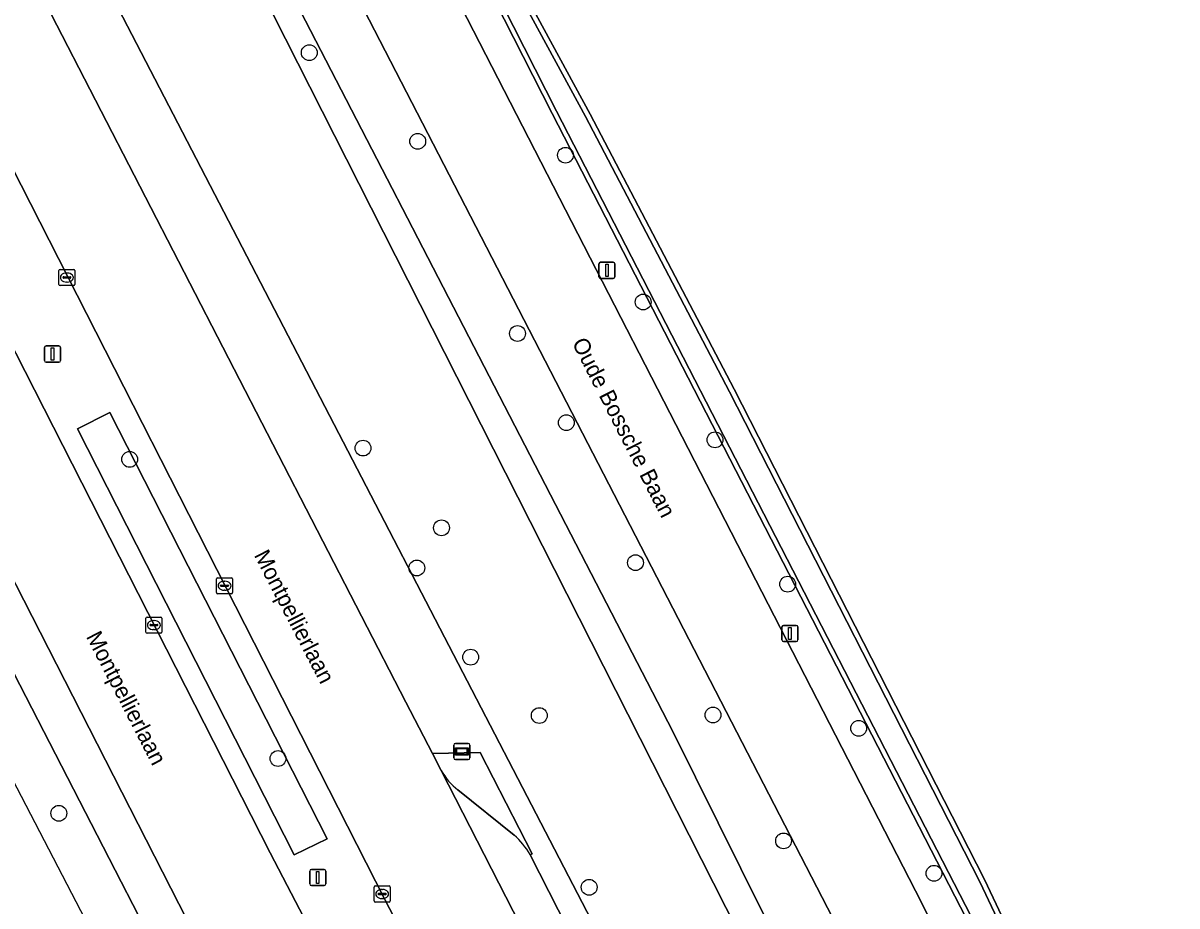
# Model space of a CAD drawing. Extents: x 158455 to 159797, y 387218 to 388672.
# Drawn here: x 159213.7 to 159285.1, y 387599.4 to 387654 of the extents above; entities that cross this region are included whole.
import ezdxf

# ---------------------------------------------------------------- set-up
doc = ezdxf.new("R2010")
doc.units = 0
for name, color, linetype in [('IMGEO_Berm_groen', 7, 'Continuous'), ('IMGEO_Boom', 7, 'Continuous'), ('IMGEO_Fietspad_gesloten', 7, 'Continuous'), ('IMGEO_Gemengd_bos', 7, 'Continuous'), ('IMGEO_Groenvoorziening', 7, 'Continuous'), ('IMGEO_Hek', 7, 'Continuous'), ('IMGEO_Informatiebord', 7, 'Continuous'), ('IMGEO_Kolk', 7, 'Continuous'), ('IMGEO_Lichtmast', 7, 'Continuous'), ('IMGEO_Oever', 7, 'Continuous'), ('IMGEO_Openbare_ruimte_label', 7, 'Continuous'), ('IMGEO_Parkeervlak_open', 7, 'Continuous'), ('IMGEO_Rijbaan_lokaal_gesloten', 7, 'Continuous'), ('IMGEO_Voetpad_open', 7, 'Continuous'), ('IMGEO_Waterloop', 7, 'Continuous')]:
    doc.layers.add(name, color=color, linetype=linetype)

msp = doc.modelspace()

# ---------------------------------------------------------------- linework, layer by layer
at = {"layer": 'IMGEO_Berm_groen'}
for points in [[(159156.817, 387722.586), (159155.621, 387723.923), (159182.351, 387672.147), (159182.93, 387672.441), (159271.685, 387500), (159273.219, 387497.081), (159275.472, 387498.379), (159274.637, 387500), (159224.373, 387597.522), (159197.094, 387650.888)], [(159305.871, 387516.378), (159305.772, 387516.604), (159303.42, 387520.816), (159263.501, 387599.257), (159204.425, 387713.621)], [(159257.401, 387572.99), (159262.954, 387562.114), (159281.181, 387526.636), (159290.398, 387508.43), (159290.867, 387507.646), (159300.525, 387513.26), (159292.149, 387529.173), (159290.67, 387528.651), (159288.784, 387528.369), (159288.108, 387528.144), (159287.312, 387528.045), (159286.124, 387528.211), (159285.386, 387528.523), (159284.729, 387528.982), (159283.957, 387529.9), (159282.59, 387532.757), (159281.857, 387534.952), (159192.571, 387706.958)], [(159192.571, 387706.958), (159281.857, 387534.952)], [(159199.842, 387685.23), (159212.083, 387661.171), (159212.716, 387659.884), (159237.406, 387611.978), (159239.049, 387608.807), (159241.999, 387608.861), (159245.217, 387602.6), (159245.091, 387602.541), (159253.767, 387585.522), (159254.463, 387583.655), (159256.017, 387577.814)], [(159221.572, 387673.155), (159231.199, 387654.13), (159253.92, 387610.153), (159267.936, 387581.948), (159270.183, 387577.673), (159275.682, 387566.288), (159301.029, 387517.529)], [(159299.577, 387516.746), (159292.913, 387529.582), (159276.882, 387560.463), (159220.112, 387672.429)], [(159202.233, 387655.113), (159202.742, 387654.181), (159229.001, 387602.664), (159235.528, 387590.139), (159247.018, 387567.841), (159251.487, 387570.079), (159236.11, 387599.772), (159207.229, 387656.454), (159206.686, 387657.523), (159204.346, 387662.226)]]:
    msp.add_lwpolyline(points, dxfattribs=at)
for points in [[(159219.089, 387629.899), (159232.539, 387603.529), (159230.484, 387602.522), (159217.085, 387628.879)], [(159219.089, 387629.899), (159217.085, 387628.879), (159230.484, 387602.522), (159232.539, 387603.529)]]:
    msp.add_lwpolyline(points, close=True, dxfattribs=at)
at = {"layer": 'IMGEO_Boom'}
for centre in [(159231.426, 387652.158), (159238.139, 387646.67), (159247.281, 387645.811), (159252.095, 387636.73), (159244.316, 387634.785), (159247.334, 387629.267), (159256.54, 387628.206), (159234.754, 387627.694), (159220.307, 387626.994), (159239.607, 387622.761), (159251.614, 387620.604), (159238.081, 387620.279), (159261.036, 387619.276), (159241.416, 387614.757), (159245.662, 387611.146), (159256.416, 387611.18), (159265.431, 387610.359), (159229.492, 387608.487), (159215.923, 387605.102), (159260.783, 387603.392), (159270.093, 387601.391), (159248.752, 387600.525)]:
    msp.add_circle(centre, 0.489, dxfattribs=at)
at = {"layer": 'IMGEO_Fietspad_gesloten'}
msp.add_lwpolyline([(159233.612, 387669.053), (159214.062, 387706.489), (159209.072, 387716.044), (159203.744, 387726.53), (159199.05, 387724.103), (159204.015, 387714.421), (159204.425, 387713.621), (159263.501, 387599.257), (159303.42, 387520.816), (159305.772, 387516.604), (159305.871, 387516.378), (159310.398, 387519.074), (159309.526, 387520.544), (159307.706, 387523.288), (159300.394, 387538.19), (159286.469, 387565.289), (159269.313, 387599.577)], close=True, dxfattribs=at)
at = {"layer": 'IMGEO_Gemengd_bos'}
for points in [[(159216.346, 387709.347), (159215.755, 387708.691), (159214.378, 387707.16), (159214.062, 387706.489), (159233.612, 387669.053), (159269.313, 387599.577), (159286.469, 387565.289), (159300.394, 387538.19), (159307.706, 387523.288), (159309.526, 387520.544), (159310.398, 387519.074), (159313.694, 387520.97), (159370.857, 387553.847), (159393.233, 387567.022), (159412.719, 387578.362), (159451.576, 387600.373), (159500, 387628.177), (159506.257, 387631.77), (159517.73, 387669.47)], [(159296.805, 387547.208), (159291.651, 387559.14), (159272.478, 387597.853), (159246.45, 387648.383), (159235.134, 387670.667)], [(159244.537, 387656.231), (159248.813, 387648.353), (159257.719, 387631.33), (159273.209, 387601.009), (159283.214, 387579.896), (159292.732, 387560.638), (159311.166, 387525.07)]]:
    msp.add_lwpolyline(points, dxfattribs=at)
at = {"layer": 'IMGEO_Groenvoorziening'}
msp.add_lwpolyline([(159181.83, 387517.056), (159167.842, 387544.44), (159152.431, 387536.583), (159178.552, 387485.484), (159192.307, 387458.609), (159189.892, 387457.367), (159170.383, 387447.329), (159173.973, 387440.238), (159212.144, 387462.192), (159250.692, 387484.096), (159270.982, 387495.792), (159273.219, 387497.081), (159271.685, 387500), (159182.93, 387672.441)], dxfattribs=at)
at = {"layer": 'IMGEO_Hek'}
msp.add_lwpolyline([(159270.015, 387497.509), (159184.28, 387662.622)], dxfattribs=at)
at = {"layer": 'IMGEO_Informatiebord'}
for p, q in [((159240.474, 387609.423), (159241.264, 387609.423)), ((159241.264, 387609.423), (159240.474, 387609.423)), ((159240.374, 387608.523), (159240.374, 387609.323)), ((159240.374, 387609.323), (159240.374, 387608.523)), ((159241.364, 387609.323), (159241.364, 387608.523)), ((159241.364, 387608.523), (159241.364, 387609.323)), ((159241.264, 387608.423), (159240.474, 387608.423)), ((159240.474, 387608.423), (159241.264, 387608.423))]:
    msp.add_line(p, q, dxfattribs=at)
for points in [[(159240.475, 387609.155), (159241.263, 387609.155), (159241.263, 387608.691), (159240.475, 387608.691), (159240.475, 387609.155)], [(159240.54, 387609.09), (159240.54, 387608.756), (159241.198, 387608.756), (159241.198, 387609.09), (159240.54, 387609.09)]]:
    msp.add_lwpolyline(points, dxfattribs=at)
for centre, start, end in [((159240.474, 387609.323), 90, 180), ((159240.474, 387609.323), 90, 180), ((159241.264, 387609.323), 0, 90), ((159241.264, 387609.323), 360, 90), ((159240.474, 387608.523), 180, 270), ((159240.474, 387608.523), 180, 270), ((159241.264, 387608.523), 270, 0), ((159241.264, 387608.523), 270, 0)]:
    msp.add_arc(centre, 0.1, start, end, dxfattribs=at)
at = {"layer": 'IMGEO_Kolk'}
for p, q in [((159215.923, 387637.82), (159215.923, 387638.672)), ((159215.998, 387638.746), (159216.85, 387638.746)), ((159216.924, 387638.672), (159216.924, 387637.82)), ((159216.182, 387638.24), (159216.182, 387638.252)), ((159216.62, 387638.203), (159216.222, 387638.203)), ((159216.225, 387638.289), (159216.623, 387638.289)), ((159216.434, 387637.966), (159216.409, 387637.966)), ((159216.411, 387638.526), (159216.436, 387638.526)), ((159216.666, 387638.252), (159216.666, 387638.24)), ((159216.85, 387637.746), (159215.998, 387637.746)), ((159225.68, 387618.751), (159225.68, 387619.603)), ((159225.755, 387619.677), (159226.607, 387619.677)), ((159226.168, 387619.457), (159226.193, 387619.457)), ((159226.681, 387619.603), (159226.681, 387618.751)), ((159226.607, 387618.677), (159225.755, 387618.677)), ((159225.939, 387619.171), (159225.939, 387619.183)), ((159226.377, 387619.134), (159225.979, 387619.134)), ((159225.982, 387619.22), (159226.38, 387619.22)), ((159226.191, 387618.897), (159226.166, 387618.897)), ((159226.423, 387619.183), (159226.423, 387619.171)), ((159221.383, 387617.242), (159222.235, 387617.242)), ((159221.308, 387616.316), (159221.308, 387617.168)), ((159221.567, 387616.736), (159221.567, 387616.748)), ((159222.005, 387616.699), (159221.607, 387616.699)), ((159221.61, 387616.785), (159222.008, 387616.785)), ((159221.796, 387617.022), (159221.821, 387617.022)), ((159222.051, 387616.748), (159222.051, 387616.736)), ((159222.309, 387617.168), (159222.309, 387616.316)), ((159222.235, 387616.242), (159221.383, 387616.242)), ((159221.819, 387616.462), (159221.794, 387616.462)), ((159235.436, 387599.683), (159235.436, 387600.535)), ((159235.511, 387600.609), (159236.363, 387600.609)), ((159235.695, 387600.103), (159235.695, 387600.115)), ((159235.738, 387600.152), (159236.136, 387600.152)), ((159235.924, 387600.389), (159235.949, 387600.389)), ((159236.179, 387600.115), (159236.179, 387600.103)), ((159236.437, 387600.535), (159236.437, 387599.683)), ((159236.363, 387599.609), (159235.511, 387599.609)), ((159236.133, 387600.066), (159235.735, 387600.066)), ((159235.947, 387599.829), (159235.922, 387599.829))]:
    msp.add_line(p, q, dxfattribs=at)
for points in [[(159215.923, 387637.82), (159215.923, 387638.672)], [(159215.998, 387638.746), (159216.85, 387638.746)], [(159216.924, 387638.672), (159216.924, 387637.82)], [(159216.85, 387637.746), (159215.998, 387637.746)], [(159225.68, 387618.751), (159225.68, 387619.603)], [(159225.755, 387619.677), (159226.607, 387619.677)], [(159226.681, 387619.603), (159226.681, 387618.751)], [(159226.607, 387618.677), (159225.755, 387618.677)], [(159221.383, 387617.242), (159222.235, 387617.242)], [(159221.308, 387616.316), (159221.308, 387617.168)], [(159222.309, 387617.168), (159222.309, 387616.316)], [(159222.235, 387616.242), (159221.383, 387616.242)], [(159235.436, 387599.683), (159235.436, 387600.535)], [(159235.511, 387600.609), (159236.363, 387600.609)], [(159236.437, 387600.535), (159236.437, 387599.683)], [(159236.363, 387599.609), (159235.511, 387599.609)]]:
    msp.add_lwpolyline(points, dxfattribs=at)
for centre, radius, start, end in [((159216, 387638.67), 0.0765, 91.55205, 178.44795), ((159216, 387638.67), 0.0765, 91.55205, 178.44795), ((159216.848, 387638.67), 0.0765, 1.55205, 88.44795), ((159216.848, 387638.67), 0.0765, 1.55205, 88.44795), ((159216.222, 387638.249), 0.0403, 85.87752, 175.75265), ((159216.219, 387638.239), 0.0366, 178.93798, 274.71019), ((159216.623, 387638.246), 0.043, 264.86636, 352.45326), ((159216.627, 387638.251), 0.0386, 1.73085, 96.63898), ((159216, 387637.822), 0.0765, 181.55205, 268.44795), ((159216, 387637.822), 0.0765, 181.55205, 268.44795), ((159216.848, 387637.822), 0.0765, 271.55205, 358.44795), ((159216.848, 387637.822), 0.0765, 271.55205, 358.44795), ((159225.757, 387619.601), 0.0765, 91.55205, 178.44795), ((159225.757, 387619.601), 0.0765, 91.55205, 178.44795), ((159226.605, 387619.601), 0.0765, 1.55205, 88.44795), ((159226.605, 387619.601), 0.0765, 1.55205, 88.44795), ((159225.757, 387618.753), 0.0765, 181.55205, 268.44795), ((159225.757, 387618.753), 0.0765, 181.55205, 268.44795), ((159225.979, 387619.18), 0.0403, 85.87752, 175.75265), ((159225.976, 387619.17), 0.0366, 178.93798, 274.71019), ((159226.38, 387619.177), 0.043, 264.86636, 352.45326), ((159226.384, 387619.182), 0.0386, 1.73085, 96.63898), ((159226.605, 387618.753), 0.0765, 271.55205, 358.44795), ((159226.605, 387618.753), 0.0765, 271.55205, 358.44795), ((159221.385, 387617.166), 0.0765, 91.55205, 178.44795), ((159221.385, 387617.166), 0.0765, 91.55205, 178.44795), ((159222.233, 387617.166), 0.0765, 1.55205, 88.44795), ((159222.233, 387617.166), 0.0765, 1.55205, 88.44795), ((159221.607, 387616.745), 0.0403, 85.87752, 175.75265), ((159221.604, 387616.735), 0.0366, 178.93798, 274.71019), ((159222.008, 387616.742), 0.043, 264.86636, 352.45326), ((159222.012, 387616.747), 0.0386, 1.73085, 96.63898), ((159221.385, 387616.318), 0.0765, 181.55205, 268.44795), ((159221.385, 387616.318), 0.0765, 181.55205, 268.44795), ((159222.233, 387616.318), 0.0765, 271.55205, 358.44795), ((159222.233, 387616.318), 0.0765, 271.55205, 358.44795), ((159235.513, 387600.533), 0.0765, 91.55205, 178.44795), ((159235.513, 387600.533), 0.0765, 91.55205, 178.44795), ((159235.735, 387600.112), 0.0403, 85.87752, 175.75265), ((159235.732, 387600.102), 0.0366, 178.93798, 274.71019), ((159236.136, 387600.109), 0.043, 264.86636, 352.45326), ((159236.14, 387600.114), 0.0386, 1.73085, 96.63898), ((159236.361, 387600.533), 0.0765, 1.55205, 88.44795), ((159236.361, 387600.533), 0.0765, 1.55205, 88.44795), ((159235.513, 387599.685), 0.0765, 181.55205, 268.44795), ((159235.513, 387599.685), 0.0765, 181.55205, 268.44795), ((159236.361, 387599.685), 0.0765, 271.55205, 358.44795), ((159236.361, 387599.685), 0.0765, 271.55205, 358.44795)]:
    msp.add_arc(centre, radius, start, end, dxfattribs=at)
for centre, major_axis, ratio, start_param, end_param in [((159216.41, 387638.246), (-0.387, 0.002), 0.722429, 4.712389, 7.853982), ((159216.435, 387638.246), (-0.39, 0.002), 0.717154, 1.570796, 4.712389), ((159226.167, 387619.177), (-0.387, 0.002), 0.722429, 4.712389, 7.853982), ((159226.192, 387619.177), (-0.39, 0.002), 0.717154, 1.570796, 4.712389), ((159221.795, 387616.742), (-0.387, 0.002), 0.722429, 4.712389, 7.853982), ((159221.82, 387616.742), (-0.39, 0.002), 0.717154, 1.570796, 4.712389), ((159235.923, 387600.109), (-0.387, 0.002), 0.722429, 4.712389, 7.853982), ((159235.948, 387600.109), (-0.39, 0.002), 0.717154, 1.570796, 4.712389)]:
    msp.add_ellipse(centre, major_axis=major_axis, ratio=ratio, start_param=start_param, end_param=end_param, dxfattribs=at)
at = {"layer": 'IMGEO_Lichtmast'}
for p, q in [((159249.353, 387638.291), (159249.353, 387639.091)), ((159249.353, 387639.091), (159249.353, 387638.291)), ((159249.453, 387639.191), (159250.243, 387639.191)), ((159250.243, 387639.191), (159249.453, 387639.191)), ((159250.343, 387639.091), (159250.343, 387638.291)), ((159250.343, 387638.291), (159250.343, 387639.091)), ((159250.243, 387638.191), (159249.453, 387638.191)), ((159249.453, 387638.191), (159250.243, 387638.191)), ((159215.037, 387633.111), (159215.037, 387633.911)), ((159215.037, 387633.911), (159215.037, 387633.111)), ((159215.137, 387634.011), (159215.927, 387634.011)), ((159215.927, 387634.011), (159215.137, 387634.011)), ((159216.027, 387633.911), (159216.027, 387633.111)), ((159216.027, 387633.111), (159216.027, 387633.911)), ((159215.927, 387633.011), (159215.137, 387633.011)), ((159215.137, 387633.011), (159215.927, 387633.011)), ((159260.677, 387615.827), (159260.677, 387616.627)), ((159260.677, 387616.627), (159260.677, 387615.827)), ((159260.777, 387616.727), (159261.567, 387616.727)), ((159261.567, 387616.727), (159260.777, 387616.727)), ((159261.667, 387616.627), (159261.667, 387615.827)), ((159261.667, 387615.827), (159261.667, 387616.627)), ((159261.567, 387615.727), (159260.777, 387615.727)), ((159260.777, 387615.727), (159261.567, 387615.727)), ((159231.455, 387600.728), (159231.455, 387601.528)), ((159231.455, 387601.528), (159231.455, 387600.728)), ((159231.555, 387601.628), (159232.345, 387601.628)), ((159232.345, 387601.628), (159231.555, 387601.628)), ((159232.445, 387601.528), (159232.445, 387600.728)), ((159232.445, 387600.728), (159232.445, 387601.528)), ((159232.345, 387600.628), (159231.555, 387600.628)), ((159231.555, 387600.628), (159232.345, 387600.628))]:
    msp.add_line(p, q, dxfattribs=at)
for points in [[(159249.773, 387639.066), (159249.923, 387639.066), (159249.923, 387638.316), (159249.773, 387638.316), (159249.773, 387639.066)], [(159215.457, 387633.886), (159215.607, 387633.886), (159215.607, 387633.136), (159215.457, 387633.136), (159215.457, 387633.886)], [(159261.097, 387616.602), (159261.247, 387616.602), (159261.247, 387615.852), (159261.097, 387615.852), (159261.097, 387616.602)], [(159231.875, 387601.503), (159232.025, 387601.503), (159232.025, 387600.753), (159231.875, 387600.753), (159231.875, 387601.503)]]:
    msp.add_lwpolyline(points, dxfattribs=at)
for centre, start, end in [((159249.453, 387639.091), 90, 180), ((159249.453, 387639.091), 90, 180), ((159250.243, 387639.091), 0, 90), ((159250.243, 387639.091), 360, 90), ((159249.453, 387638.291), 180, 270), ((159249.453, 387638.291), 180, 270), ((159250.243, 387638.291), 270, 0), ((159250.243, 387638.291), 270, 0), ((159215.137, 387633.911), 90, 180), ((159215.137, 387633.911), 90, 180), ((159215.927, 387633.911), 0, 90), ((159215.927, 387633.911), 360, 90), ((159215.137, 387633.111), 180, 270), ((159215.137, 387633.111), 180, 270), ((159215.927, 387633.111), 270, 0), ((159215.927, 387633.111), 270, 0), ((159260.777, 387616.627), 90, 180), ((159260.777, 387616.627), 90, 180), ((159261.567, 387616.627), 0, 90), ((159261.567, 387616.627), 360, 90), ((159260.777, 387615.827), 180, 270), ((159260.777, 387615.827), 180, 270), ((159261.567, 387615.827), 270, 0), ((159261.567, 387615.827), 270, 0), ((159231.555, 387601.528), 90, 180), ((159231.555, 387601.528), 90, 180), ((159232.345, 387601.528), 0, 90), ((159232.345, 387601.528), 360, 90), ((159231.555, 387600.728), 180, 270), ((159231.555, 387600.728), 180, 270), ((159232.345, 387600.728), 270, 0), ((159232.345, 387600.728), 270, 0)]:
    msp.add_arc(centre, 0.1, start, end, dxfattribs=at)
at = {"layer": 'IMGEO_Oever'}
for points in [[(159297.099, 387547.339), (159291.943, 387559.275), (159272.765, 387597.998), (159246.737, 387648.53), (159235.42, 387670.814), (159217.149, 387705.982), (159216.818, 387707.534)], [(159218.588, 387706.871), (159220.744, 387702.505), (159232.311, 387680.363), (159244.251, 387656.083), (159248.529, 387648.202), (159257.433, 387631.182), (159272.92, 387600.867), (159282.924, 387579.756), (159292.445, 387560.493), (159310.877, 387524.928)], [(159235.134, 387670.667), (159246.45, 387648.383), (159272.478, 387597.853), (159291.651, 387559.14), (159296.805, 387547.208)], [(159311.166, 387525.07), (159292.732, 387560.638), (159283.214, 387579.896), (159273.209, 387601.009), (159257.719, 387631.33), (159248.813, 387648.353), (159244.537, 387656.231)]]:
    msp.add_lwpolyline(points, dxfattribs=at)
at = {"layer": 'IMGEO_Parkeervlak_open'}
for points in [[(159239.597, 387607.752), (159257.401, 387572.99)], [(159244.109, 387603.751), (159240.63, 387606.549)], [(159256.017, 387577.814), (159254.463, 387583.655), (159253.767, 387585.522), (159245.091, 387602.541)]]:
    msp.add_lwpolyline(points, dxfattribs=at)
for centre, radius, start, end in [((159242.931, 387609.57), 3.798, 208.602, 232.70249), ((159241.173, 387600.365), 4.482, 29.04994, 49.07358)]:
    msp.add_arc(centre, radius, start, end, dxfattribs=at)
at = {"layer": 'IMGEO_Rijbaan_lokaal_gesloten'}
for points in [[(159237.406, 387611.978), (159212.716, 387659.884), (159212.083, 387661.171), (159199.842, 387685.23)], [(159181.274, 387682.076), (159195.742, 387653.558), (159197.094, 387650.888), (159224.373, 387597.522), (159274.637, 387500), (159275.472, 387498.379), (159276.843, 387495.751), (159282.423, 387499.073), (159281.947, 387500), (159280.917, 387502.005), (159277.722, 387508.227), (159260.903, 387540.888), (159256.389, 387549.655), (159247.018, 387567.841), (159235.528, 387590.139), (159229.001, 387602.664), (159202.742, 387654.181)], [(159204.346, 387662.226), (159206.686, 387657.523), (159207.229, 387656.454), (159236.11, 387599.772), (159251.487, 387570.079), (159255.287, 387562.74), (159265.464, 387542.921), (159285.257, 387504.376), (159286.768, 387501.433), (159293.23, 387505.231)], [(159290.867, 387507.646), (159290.398, 387508.43), (159281.181, 387526.636), (159262.954, 387562.114), (159257.401, 387572.99), (159239.597, 387607.752), (159239.049, 387608.807), (159237.406, 387611.978)]]:
    msp.add_lwpolyline(points, dxfattribs=at)
at = {"layer": 'IMGEO_Voetpad_open'}
for points in [[(159245.091, 387602.541), (159245.217, 387602.6), (159241.999, 387608.861), (159239.049, 387608.807), (159239.597, 387607.752)], [(159240.63, 387606.549), (159244.109, 387603.751)]]:
    msp.add_lwpolyline(points, dxfattribs=at)
for centre, radius, start, end in [((159242.931, 387609.57), 3.798, 208.602, 232.70249), ((159241.173, 387600.365), 4.482, 29.04994, 49.07358)]:
    msp.add_arc(centre, radius, start, end, dxfattribs=at)
at = {"layer": 'IMGEO_Waterloop'}
for points in [[(159216.818, 387707.534), (159217.149, 387705.982), (159235.42, 387670.814), (159246.737, 387648.53), (159272.765, 387597.998), (159291.943, 387559.275), (159297.099, 387547.339)], [(159310.877, 387524.928), (159292.445, 387560.493), (159282.924, 387579.756), (159272.92, 387600.867), (159257.433, 387631.182), (159248.529, 387648.202), (159244.251, 387656.083), (159232.311, 387680.363), (159220.744, 387702.505), (159218.588, 387706.871)], [(159301.029, 387517.529), (159275.682, 387566.288), (159270.183, 387577.673), (159267.936, 387581.948), (159253.92, 387610.153), (159231.199, 387654.13), (159221.572, 387673.155)], [(159220.112, 387672.429), (159276.882, 387560.463), (159292.913, 387529.582), (159299.577, 387516.746)]]:
    msp.add_lwpolyline(points, dxfattribs=at)

# ---------------------------------------------------------------- texts
at = {"layer": 'IMGEO_Openbare_ruimte_label'}
for s, rotation, p in [('Oude Bossche Baan', 297.12877, (159247.665, 387634.207)), ('Montpellierlaan', 297.38497, (159227.984, 387621.074)), ('Montpellierlaan', 297.25687, (159217.59, 387616.039))]:
    msp.add_text(s, height=1, rotation=rotation, dxfattribs=at).set_placement(p)

doc.saveas('drawing.dxf')
